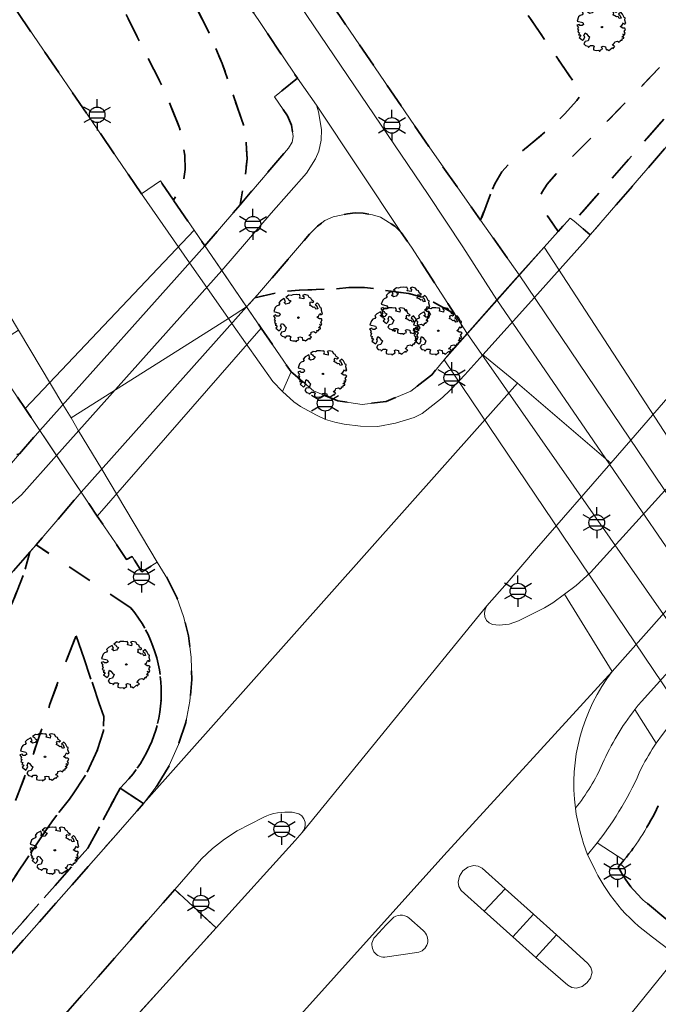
# Model space of a CAD drawing. Extents: x 105780 to 185197, y 477999 to 525027.
# Tile 248 of 562: x 107816 to 107868, y 478506 to 478586. Entities that reach past the tile are written whole.
import ezdxf
from ezdxf.enums import TextEntityAlignment as Align

# ---------------------------------------------------------------- set-up
doc = ezdxf.new("R2010")
doc.units = 0
doc.linetypes.add('XX-HIDDEN', pattern=[4, 2, -2])
for name, color, linetype, lineweight in [('B-GV-GR-BOOM-S', 252, 'Continuous', 25), ('B-GV-GR-MATERIAALGRENS-G', 252, 'XX-HIDDEN', 35), ('B-RO-IE-MEUBILAIR_WEGMEUBILAIR-S', 252, 'Continuous', 25), ('B-WE-KW-KUNSTWERK-GV', 170, 'Continuous', 18), ('B1-WE-VH-VERHARDING_ASFALT-GV', 252, 'Continuous', 18), ('B1-WE-VH-VERHARDING_BETONSTRAATSTEEN-GV', 252, 'Continuous', 18), ('B1-WE-VH-VERHARDING_SIERBESTRATING-GV', 252, 'Continuous', 18), ('B1-WE-VH-VERHARDING_TEGEL-GV', 252, 'Continuous', 18), ('TIJDELIJK UIT -WE-VH-VERHARDING_ASFALT-GV', 252, 'Continuous', 18)]:
    doc.layers.add(name, color=color, linetype=linetype, lineweight=lineweight)
doc.styles.add('NLCS-ISO', font='NLCS-ISO.ttf')

# ---------------------------------------------------------------- blocks, each defined once
blk = doc.blocks.new('B-SIE-WEG_LICHTMAST-SO')
at = {"ltscale": 0.1}
for p, q in [((0, 1.27), (0, 2.53)), ((-1.1, 0.63), (-2.19, 1.27)), ((1.1, 0.63), (2.19, 1.27)), ((-1.1, -0.63), (-2.19, -1.27)), ((0, -1.27), (0, -2.53)), ((1.1, -0.63), (2.19, -1.27))]:
    blk.add_line(p, q, dxfattribs=at)
at = {"flags": 128}
for points in [[(-1.16, 0.5), (1.16, 0.5)], [(-1.16, -0.5), (1.16, -0.5)]]:
    blk.add_lwpolyline(points, dxfattribs=at)
at = {"ltscale": 0.1}
blk.add_circle((0, 0), 1.27, dxfattribs=at)
at = {"style": 'NLCS-ISO'}
blk.add_attdef('TYPE', text='', height=1.8, dxfattribs=at).set_placement((0, 2.53), align=Align.BOTTOM_CENTER)
blk = doc.blocks.new('B-SGR-BOOM_06')
at = {"linetype": 'Continuous', "flags": 128}
blk.add_lwpolyline([(1.079, 1.408), (1.012, 1.576), (0.879, 1.626), (0.778, 1.81), (0.509, 1.877), (0.342, 1.81), (0.443, 1.709), (0.426, 1.525), (0.091, 1.592), (0.141, 1.726), (0.074, 1.877), (-0.06, 1.844), (-0.194, 1.877), (-0.462, 1.86), (-0.596, 1.793), (-0.781, 1.826), (-1.016, 1.642), (-0.848, 1.559), (-0.798, 1.458), (-0.63, 1.374), (-0.798, 1.156), (-1.015, 1.106), (-1.166, 1.24), (-1.048, 1.287), (-1.149, 1.542), (-1.451, 1.374), (-1.602, 1.206), (-1.518, 1.139), (-1.602, 1.005), (-1.77, 0.938), (-1.887, 0.821), (-2.004, 0.486), (-1.552, 0.368), (-1.485, 0.218), (-1.602, 0.117), (-1.803, 0.117), (-1.841, 0.222), (-2.037, 0.151), (-1.903, -0.067), (-1.97, -0.151), (-1.887, -0.218), (-1.954, -0.402), (-1.813, -0.473), (-1.887, -0.62), (-1.77, -0.637), (-1.717, -0.683), (-1.848, -0.843), (-1.568, -1.073), (-1.467, -0.972), (-1.384, -0.788), (-1.451, -0.704), (-1.367, -0.47), (-1.25, -0.537), (-1.115, -0.704), (-0.998, -0.804), (-1.115, -1.123), (-1.367, -1.173), (-1.467, -1.358), (-1.333, -1.508), (-1.133, -1.559), (-1.108, -1.609), (-1.082, -1.659), (-0.931, -1.491), (-0.73, -1.491), (-0.63, -1.559), (-0.68, -1.709), (-0.68, -1.844), (-0.462, -1.894), (-0.244, -1.877), (-0.194, -1.978), (-0.093, -1.86), (0.041, -1.793), (-0.024, -1.603), (0.108, -1.559), (0.309, -1.609), (0.342, -1.844), (0.46, -1.826), (0.577, -1.894), (0.828, -1.693), (0.946, -1.742), (0.929, -1.659), (1.063, -1.592), (0.963, -1.491), (0.845, -1.458), (1.03, -1.29), (1.046, -1.19), (1.264, -1.139), (1.415, -1.223), (1.515, -1.123), (1.508, -1.053), (1.649, -1.053), (1.649, -0.955), (1.784, -0.905), (1.784, -0.821), (1.633, -0.821), (1.817, -0.636), (1.7, -0.57), (1.851, -0.62), (1.901, -0.503), (1.817, -0.368), (1.934, -0.184), (1.867, -0.101), (1.7, -0.101), (1.499, 0.034), (1.633, 0.117), (1.75, 0.335), (1.817, 0.235), (1.951, 0.285), (1.867, 0.57), (1.884, 0.755), (1.8, 0.788), (1.666, 1.056), (1.531, 1.205), (1.35, 1.042), (1.465, 0.972), (1.566, 0.721), (1.415, 0.687), (1.331, 0.854), (1.197, 0.822), (1.063, 0.922), (0.895, 1.006), (0.979, 1.073), (0.929, 1.173), (1.012, 1.274), (1.146, 1.223), (1.264, 1.291)], close=True, dxfattribs=at)
blk.add_circle((0, 0), 0.06)
at = {"style": 'NLCS-ISO'}
blk.add_attdef('SOORT', text='', height=0.3, dxfattribs=at).set_placement((0, -0.36), align=Align.TOP_CENTER)

msp = doc.modelspace()

# ---------------------------------------------------------------- linework, layer by layer
at = {"layer": 'B-GV-GR-MATERIAALGRENS-G', "flags": 128}
for points in [[(108006.566, 478677.269), (108008.013, 478677.687), (108011.644, 478678.645), (108012.425, 478678.83), (108012.085, 478680.23), (108011.43, 478680.82), (108009.98, 478680.442), (108005.501, 478679.274), (107997.174, 478676.815), (107995.047, 478678.271), (107994.969, 478678.324), (107994.373, 478680.313), (107991.745, 478679.292), (107988.042, 478677.94), (107983.166, 478676.004), (107973.309, 478671.839), (107968.592, 478669.696), (107964.066, 478667.101), (107950.015, 478659.408), (107945.072, 478656.016), (107941.054, 478653.165), (107939.327, 478651.939), (107934.788, 478648.346), (107930.107, 478644.754), (107925.355, 478640.742), (107921.013, 478636.788), (107917.083, 478632.866), (107908.365, 478624.774), (107902.834, 478619.242), (107897.475, 478613.432), (107893.058, 478609.077), (107883.738, 478600.312), (107883.207, 478600.077), (107882.583, 478600.035), (107881.393, 478600.439), (107880.118, 478600.967), (107877.709, 478603.168), (107881.213, 478591.942), (107869.717, 478578.974), (107861.269, 478569.365), (107862.57, 478568.254), (107871.786, 478578.903), (107882.368, 478590.957), (107886.731, 478595.985), (107888.665, 478597.925), (107901.723, 478608.827), (107903.187, 478610.107), (107904.046, 478610.983), (107911.487, 478619.211), (107913.772, 478621.653), (107918.169, 478626.148), (107923.659, 478631.281), (107929.758, 478636.617), (107933.301, 478639.523), (107936.975, 478642.415), (107941.074, 478645.495), (107945.293, 478648.545), (107952.473, 478653.317), (107956.141, 478655.612), (107960.091, 478657.954), (107970.721, 478663.669), (107974.296, 478665.348), (107977.187, 478666.771), (107979.396, 478667.755), (107984.725, 478669.985), (107988.181, 478671.356), (107990.937, 478672.388), (107997.362, 478674.561), (108000, 478675.375)], [(107854.068, 478591.124), (107844.75, 478605.248), (107841.004, 478610.926), (107827.698, 478630.201), (107827.492, 478630.793), (107827.429, 478631.392), (107827.424, 478632.177), (107827.665, 478632.84), (107828.002, 478633.5), (107831.028, 478637.17), (107835.575, 478641.291), (107839.657, 478644.083), (107840.044, 478644.139), (107840.454, 478643.987), (107840.87, 478643.683), (107847.605, 478634.529), (107874.163, 478596.055), (107876.061, 478593.498), (107876.299, 478592.653), (107876.245, 478591.047), (107875.78, 478589.804), (107866.693, 478580.278), (107860.111, 478573.579), (107859.085, 478572.382), (107858.631, 478571.709), (107858.517, 478571.275), (107858.677, 478570.396), (107859.965, 478568.542), (107860.939, 478569.631), (107861.269, 478569.365), (107869.717, 478578.974), (107881.213, 478591.942), (107877.709, 478603.168), (107876.656, 478604.227), (107862.874, 478623.314), (107848.068, 478644.959), (107847.919, 478645.498), (107847.975, 478645.947), (107848.191, 478646.454), (107852.384, 478650.621), (107864.033, 478660.206), (107864.556, 478660.78), (107863.181, 478663.336), (107842.398, 478649.384), (107841.132, 478648.556), (107834.304, 478643.753), (107831.13, 478641.149), (107828.55, 478638.722), (107824.698, 478634.68), (107823.676, 478633.294), (107822.906, 478631.896), (107822.654, 478631.068), (107822.447, 478630.02), (107822.397, 478626.553), (107823.035, 478623.226), (107823.98, 478618.948), (107825.109, 478615.161), (107826.311, 478611.97), (107827.873, 478608.37), (107830.235, 478604.202), (107836.111, 478595.04), (107849.15, 478575.863), (107853.665, 478569.459), (107854.464, 478571.556), (107854.828, 478572.412), (107855.395, 478573.375), (107856.489, 478574.619), (107859.454, 478577.072), (107860.518, 478578.095), (107861.481, 478579.165), (107861.76, 478579.575), (107861.817, 478579.833)], [(107854.464, 478571.556), (107853.665, 478569.459), (107856.806, 478565.006), (107858.82, 478567.261), (107859.965, 478568.542), (107858.677, 478570.396), (107858.517, 478571.275), (107858.631, 478571.709), (107859.085, 478572.382), (107860.111, 478573.579), (107866.693, 478580.278), (107875.78, 478589.804), (107876.245, 478591.047), (107876.299, 478592.653), (107876.061, 478593.498), (107874.163, 478596.055), (107847.605, 478634.529), (107840.87, 478643.683), (107840.454, 478643.987), (107840.044, 478644.139), (107839.657, 478644.083), (107835.575, 478641.291), (107831.028, 478637.17), (107828.002, 478633.5), (107827.665, 478632.84), (107827.424, 478632.177), (107827.429, 478631.392), (107827.492, 478630.793), (107827.698, 478630.201), (107841.004, 478610.926), (107844.75, 478605.248), (107854.068, 478591.124), (107861.817, 478579.833), (107861.76, 478579.575), (107861.481, 478579.165), (107860.518, 478578.095), (107859.454, 478577.072), (107856.489, 478574.619), (107855.395, 478573.375), (107854.828, 478572.412)], [(107827.316, 478591.836), (107822.976, 478597.625), (107816.298, 478606.022), (107820.263, 478595.565), (107823.713, 478588.384), (107827.957, 478580.042), (107829.201, 478576.954), (107829.631, 478574.721), (107829.663, 478573.574), (107829.479, 478572.423), (107828.704, 478571.085), (107830.379, 478568.641), (107831.258, 478567.359), (107834.115, 478570.707), (107834.524, 478572.959), (107834.688, 478574.434), (107834.62, 478575.722), (107834.394, 478577.2), (107832.676, 478582.196), (107831.47, 478584.938), (107830.142, 478587.511)], [(107798.169, 478580.592), (107785.904, 478593.596), (107792.346, 478580.859), (107798.938, 478571.126), (107801.278, 478567.503), (107811.305, 478551.98), (107811.711, 478551.538), (107812.164, 478551.144), (107813.09, 478550.549), (107813.545, 478550.338), (107814.025, 478550.187), (107814.524, 478550.118), (107814.946, 478550.128), (107815.362, 478550.204), (107815.533, 478550.261), (107816.188, 478550.481), (107817.839, 478552.378), (107816.651, 478554.146), (107814.932, 478556.702), (107813.636, 478555.896), (107804.923, 478569.808)], [(107835.522, 478563.387), (107835.325, 478563.157), (107837.604, 478563.669), (107838.933, 478563.77), (107841.676, 478563.868), (107842.963, 478563.979), (107844.233, 478563.994), (107847.82, 478563.494), (107848.953, 478563.194), (107849.842, 478562.802), (107851.545, 478561.84), (107848.054, 478567.264), (107847.195, 478568.462), (107846.681, 478568.981), (107845.537, 478569.689), (107844.882, 478569.895), (107844.122, 478570.019), (107843.466, 478570.045), (107842.839, 478569.982), (107841.678, 478569.715), (107840.995, 478569.417), (107840.423, 478568.983), (107839.762, 478568.327)], [(107851.545, 478561.84), (107849.842, 478562.802), (107848.953, 478563.194), (107847.82, 478563.494), (107844.233, 478563.994), (107842.963, 478563.979), (107841.676, 478563.868), (107838.933, 478563.77), (107837.604, 478563.669), (107835.325, 478563.157), (107835.522, 478563.387), (107834.653, 478562.405), (107835.84, 478560.674), (107837.67, 478558.004), (107838.269, 478557.13), (107838.589, 478556.859), (107840.097, 478555.583), (107842.054, 478554.77), (107844.051, 478554.493), (107845.996, 478554.736), (107847.983, 478555.572), (107849.587, 478556.803), (107849.705, 478556.894), (107850.708, 478558.111), (107851.473, 478559.039), (107852.563, 478560.258)], [(107817.02, 478542.479), (107813.92, 478538.967), (107810.529, 478535.126), (107809.716, 478534.211), (107807.992, 478532.118), (107806.407, 478529.965), (107805.551, 478528.647), (107804.808, 478527.243), (107803.847, 478525.198), (107802.932, 478523.006), (107802.734, 478522.531), (107800.086, 478517.394), (107798.721, 478515.085), (107796.164, 478511.248), (107792.664, 478506.796), (107782.942, 478495.354), (107772.534, 478483.474), (107754.884, 478463.506), (107739.787, 478446.663), (107731.069, 478436.755), (107726.894, 478432.333), (107723.105, 478428.544), (107721.098, 478426.664), (107715.198, 478421.581), (107711.427, 478418.482), (107704.653, 478413.396), (107702.811, 478412.154), (107706.617, 478414.231), (107710.163, 478416.432), (107712.315, 478417.867), (107716.531, 478420.864), (107720.439, 478423.836), (107722.345, 478425.383), (107724.198, 478426.994), (107726.03, 478428.691), (107727.812, 478430.439), (107729.542, 478432.24), (107794.385, 478504.651), (107795.966, 478506.555), (107797.485, 478508.508), (107798.945, 478510.506), (107800.35, 478512.542), (107800.885, 478513.369), (107801.474, 478514.278), (107802.543, 478516.049), (107804.557, 478519.662), (107805.522, 478521.6), (107807.259, 478525.567), (107808.292, 478527.471), (107809.163, 478528.827), (107811.117, 478531.391), (107813.927, 478535.26), (107814.908, 478536.914), (107815.654, 478538.479), (107816.582, 478540.837)]]:
    msp.add_lwpolyline(points, close=True, dxfattribs=at)
for points in [[(107788.937, 478626.048), (107826.118, 478571.583), (107827.639, 478572.639), (107828.704, 478571.085), (107829.479, 478572.423), (107829.663, 478573.574), (107829.631, 478574.721), (107829.201, 478576.954), (107827.957, 478580.042), (107823.713, 478588.384), (107820.263, 478595.565), (107816.298, 478606.022), (107822.976, 478597.625), (107827.316, 478591.836), (107830.142, 478587.511), (107831.47, 478584.938), (107832.676, 478582.196), (107834.394, 478577.2), (107834.62, 478575.722), (107834.688, 478574.434), (107834.524, 478572.959), (107834.115, 478570.707), (107838.064, 478575.311), (107838.36, 478575.781), (107838.421, 478576.249), (107838.29, 478577.167), (107837.968, 478577.945), (107836.918, 478579.467), (107838.778, 478580.981), (107832.244, 478590.738), (107828.752, 478595.776), (107825.927, 478600.028), (107823.705, 478603.784), (107821.726, 478607.907), (107820.751, 478610.003), (107820.437, 478610.671), (107819, 478614.752), (107818.677, 478615.787), (107817.623, 478620.029)], [(107825.358, 478542.122), (107824.897, 478541.882), (107823.988, 478543.233), (107822.514, 478545.425), (107821.21, 478547.364), (107817.542, 478543.078), (107822.497, 478539.788), (107825.238, 478537.962)], [(107825.238, 478537.962), (107822.497, 478539.788), (107817.542, 478543.078), (107817.02, 478542.479), (107816.582, 478540.837), (107815.654, 478538.479), (107814.908, 478536.914), (107813.927, 478535.26), (107811.117, 478531.391), (107809.163, 478528.827), (107808.292, 478527.471), (107807.259, 478525.567), (107805.522, 478521.6), (107804.557, 478519.662), (107802.543, 478516.049), (107801.474, 478514.278), (107800.885, 478513.369), (107800.35, 478512.542), (107798.945, 478510.506), (107797.485, 478508.508), (107795.966, 478506.555), (107794.385, 478504.651), (107729.542, 478432.24), (107727.812, 478430.439), (107726.03, 478428.691), (107724.198, 478426.994), (107722.345, 478425.383), (107720.439, 478423.836), (107716.531, 478420.864), (107712.315, 478417.867), (107710.163, 478416.432), (107706.617, 478414.231), (107702.811, 478412.154), (107701.005, 478410.937), (107698.26, 478409.206), (107692.427, 478405.778), (107685.439, 478401.959), (107680.246, 478399.537), (107673.781, 478396.84), (107669.92, 478395.337), (107666.806, 478394.254), (107659.494, 478391.868), (107653.136, 478390.091), (107647.316, 478388.777), (107644.235, 478388.016)], [(107824.363, 478523.317), (107826.278, 478522.06), (107827.392, 478523.53), (107828.352, 478525.144), (107829.121, 478526.857), (107829.697, 478528.644), (107830.048, 478530.384), (107830.198, 478532.152), (107830.153, 478533.926), (107829.921, 478535.685), (107829.533, 478537.274), (107828.972, 478538.811), (107828.253, 478540.28), (107827.388, 478541.668), (107826.128, 478540.899), (107825.358, 478542.122)], [(107713.92, 478410.917), (107718.328, 478414.029), (107722.66, 478417.246), (107726.033, 478419.916), (107729.304, 478422.71), (107732.481, 478425.611), (107735.571, 478428.603), (107755.531, 478449.714), (107809.392, 478510.681), (107810.794, 478512.49), (107812.088, 478514.377), (107813.273, 478516.334), (107814.247, 478518.216), (107815.071, 478520.168), (107817.321, 478526.114), (107818.669, 478530.141), (107819.399, 478532.134), (107820.803, 478535.704)], [(107750.496, 478438.525), (107769.847, 478459.572), (107774.339, 478464.667), (107774.891, 478466.279), (107775.574, 478467.519), (107783.709, 478477.03), (107787.455, 478481.763), (107792.223, 478487.232), (107797.038, 478492.084), (107801.589, 478497.365), (107807.014, 478504.546), (107812.879, 478511.899), (107814.725, 478514.458), (107817.816, 478519.127), (107818.962, 478520.779), (107820.256, 478522.42), (107821.594, 478524.432), (107822.543, 478526.445), (107823.024, 478527.97), (107823.034, 478529.125), (107820.803, 478535.704), (107819.399, 478532.134), (107818.669, 478530.141), (107817.321, 478526.114), (107815.071, 478520.168), (107814.247, 478518.216), (107813.273, 478516.334), (107812.088, 478514.377), (107810.794, 478512.49), (107809.392, 478510.681), (107755.531, 478449.714), (107735.571, 478428.603), (107732.481, 478425.611), (107729.304, 478422.71), (107726.033, 478419.916), (107722.66, 478417.246), (107718.328, 478414.029), (107713.92, 478410.917)], [(107820.803, 478535.704), (107823.034, 478529.125), (107823.024, 478527.97), (107822.543, 478526.445), (107821.594, 478524.432), (107820.256, 478522.42), (107818.962, 478520.779), (107817.816, 478519.127), (107814.725, 478514.458), (107812.879, 478511.899), (107807.014, 478504.546), (107801.589, 478497.365), (107797.038, 478492.084), (107792.223, 478487.232), (107787.455, 478481.763), (107783.709, 478477.03), (107775.574, 478467.519), (107774.891, 478466.279), (107774.339, 478464.667), (107774.944, 478465.353), (107821.753, 478518.44), (107824.363, 478523.317)], [(107751.238, 478437.855), (107769.234, 478457.428), (107770.59, 478458.903), (107773.5, 478462.217), (107824.024, 478519.504), (107826.278, 478522.06), (107824.363, 478523.317), (107821.753, 478518.44), (107774.944, 478465.353), (107774.339, 478464.667), (107769.847, 478459.572), (107750.496, 478438.525)], [(107865.315, 478517.463), (107864.856, 478516.901)], [(107832.164, 478511.967), (107828.804, 478515.078), (107774.848, 478453.693), (107774.168, 478452.906), (107758.483, 478434.747), (107756.472, 478432.506)], [(107867.216, 478513.94), (107868.711, 478512.699), (107872.339, 478509.882)], [(107793.759, 478469.508), (107832.164, 478511.967)]]:
    msp.add_lwpolyline(points, dxfattribs=at)
for points in [[(107824.363, 478523.317, 0.395149), (107825.238, 478537.962)], [(107825.238, 478537.962, -0.395149), (107824.363, 478523.317)], [(107868.105, 478521.87, -0.058509), (107865.315, 478517.463)], [(107864.856, 478516.901, 0.102042), (107867.216, 478513.94)]]:
    msp.add_lwpolyline(points, format="xyb", dxfattribs=at)
at = {"layer": 'B-WE-KW-KUNSTWERK-GV', "flags": 128}
for points in [[(107830.379, 478568.641), (107816.651, 478554.146), (107822.514, 478545.425), (107835.84, 478560.674)], [(107850.708, 478558.111), (107872.123, 478526.364), (107879.79, 478535.074), (107858.82, 478567.261)]]:
    msp.add_lwpolyline(points, close=True, dxfattribs=at)
at = {"layer": 'B1-WE-VH-VERHARDING_ASFALT-GV', "flags": 128}
for points in [[(107782.124, 478618.561), (107789.916, 478604.282), (107793.486, 478598.42), (107795.033, 478595.881), (107816.121, 478560.513), (107819.725, 478554.484), (107820.379, 478553.39), (107833.171, 478561.469), (107831.404, 478563.993), (107830.021, 478565.979), (107826.118, 478571.583), (107788.937, 478626.048)], [(107871.786, 478578.903), (107862.57, 478568.254), (107862.175, 478567.813), (107858.036, 478563.188), (107853.85, 478558.51), (107856.67, 478556.208), (107864.253, 478549.725), (107865.875, 478551.593), (107869.927, 478556.26)], [(107854.172, 478538.115), (107855.814, 478540.006), (107858.216, 478542.772), (107864.253, 478549.725), (107856.67, 478556.208), (107826.278, 478522.06), (107824.024, 478519.504), (107773.5, 478462.217), (107770.59, 478458.903), (107769.234, 478457.428), (107774.168, 478452.906), (107774.848, 478453.693), (107828.804, 478515.078), (107830.988, 478517.576), (107831.882, 478518.427), (107832.854, 478519.186), (107833.894, 478519.849), (107836.005, 478520.946)], [(107868.646, 478547.496), (107862.59, 478540.831), (107861.424, 478539.771), (107860.487, 478539.079), (107864.356, 478532.787), (107872.438, 478541.887)], [(107840.096, 478501.067), (107837.603, 478503.293), (107850.671, 478517.844), (107864.356, 478532.787), (107860.487, 478539.079), (107859.528, 478538.37), (107858.858, 478537.96), (107856.733, 478536.901), (107855.977, 478536.638), (107855.181, 478536.555), (107854.618, 478536.623), (107854.354, 478536.739), (107854.151, 478536.943), (107854.017, 478537.224), (107853.972, 478537.532), (107854.024, 478537.84), (107854.172, 478538.115), (107839.17, 478519.712), (107838.594, 478519.076), (107832.164, 478511.967), (107793.759, 478469.508)], [(107838.347, 478521.363), (107838.897, 478521.224), (107839.137, 478521.066), (107839.31, 478520.836), (107839.406, 478520.552), (107839.415, 478520.252), (107839.334, 478519.963), (107839.17, 478519.712), (107854.172, 478538.115)], [(107864.356, 478532.787), (107850.671, 478517.844), (107837.603, 478503.293), (107840.096, 478501.067)], [(107862.761, 478517.103), (107862.356, 478517.907)], [(107845.993, 478512.201), (107846.479, 478512.712)], [(107847.825, 478512.794), (107848.992, 478511.757)], [(107845.085, 478511.245), (107845.993, 478512.201)], [(107869.653, 478509.665), (107867.635, 478511.221)], [(107848.493, 478509.962), (107845.877, 478509.59)], [(107853.392, 478504.644), (107855.064, 478504.151), (107856.153, 478503.717), (107856.683, 478503.456), (107858.301, 478502.505), (107859.985, 478501.274), (107861.683, 478499.772), (107869.653, 478509.665)], [(107873.868, 478506.416), (107869.653, 478509.665), (107861.683, 478499.772), (107865.831, 478496.103), (107871.115, 478491.428)]]:
    msp.add_lwpolyline(points, dxfattribs=at)
for points in [[(107847.195, 478568.462), (107840.323, 478578.792), (107840.5, 478578.252), (107840.742, 478576.809), (107840.704, 478575.947), (107840.518, 478575.074), (107840.25, 478574.43), (107839.526, 478573.272), (107836.645, 478570.02), (107832.627, 478565.362), (107834.653, 478562.405), (107835.522, 478563.387), (107839.762, 478568.327), (107840.423, 478568.983), (107840.995, 478569.417), (107841.678, 478569.715), (107842.839, 478569.982), (107843.466, 478570.045), (107844.122, 478570.019), (107844.882, 478569.895), (107845.537, 478569.689), (107846.681, 478568.981)], [(107834.653, 478562.405), (107832.627, 478565.362), (107819.207, 478550.344), (107821.21, 478547.364)], [(107852.563, 478560.258), (107874.428, 478528.983), (107876.603, 478531.454), (107854.991, 478562.976)], [(107856.67, 478556.208), (107853.85, 478558.51), (107852.394, 478556.884), (107851.947, 478556.421), (107851.113, 478555.556), (107850.626, 478555.113), (107850.397, 478554.904), (107848.906, 478553.739), (107848.257, 478553.439), (107846.749, 478552.958), (107845.302, 478552.708), (107843.903, 478552.713), (107842.581, 478552.897), (107841.81, 478553.052), (107841.052, 478553.276), (107840.323, 478553.606), (107839.038, 478554.324), (107838.483, 478554.705), (107837.556, 478555.545), (107836.783, 478556.358), (107833.455, 478561.064), (107833.171, 478561.469), (107820.379, 478553.39), (107821, 478552.351), (107822.871, 478549.222), (107827.388, 478541.668), (107828.253, 478540.28), (107828.972, 478538.811), (107829.533, 478537.274), (107829.921, 478535.685), (107830.153, 478533.926), (107830.198, 478532.152), (107830.048, 478530.384), (107829.697, 478528.644), (107829.121, 478526.857), (107828.352, 478525.144), (107827.392, 478523.53), (107826.278, 478522.06)], [(107856.272, 478511.242), (107853.955, 478513.331), (107852.096, 478514.994), (107851.907, 478515.318), (107851.839, 478515.686), (107851.943, 478516.18), (107852.217, 478516.603), (107852.613, 478516.903), (107853.092, 478517.037), (107853.469, 478516.986), (107853.803, 478516.805), (107855.653, 478515.141), (107857.953, 478513.072), (107859.823, 478511.391), (107862.387, 478509.085), (107862.628, 478508.761), (107862.718, 478508.368), (107862.598, 478507.892), (107862.306, 478507.496), (107861.915, 478507.208), (107861.447, 478507.077), (107861.082, 478507.127), (107860.757, 478507.3), (107858.142, 478509.556)]]:
    msp.add_lwpolyline(points, close=True, dxfattribs=at)
at = {"layer": 'B1-WE-VH-VERHARDING_ASFALT-GV'}
for points in [[(107861.366, 478521.687, -0.199644), (107864.356, 478532.787)], [(107836.005, 478520.946, -0.132011), (107838.347, 478521.363)], [(107862.356, 478517.907, -0.058226), (107861.366, 478521.687)], [(107867.635, 478511.221, -0.133151), (107862.761, 478517.103)], [(107846.479, 478512.712, -0.364048), (107847.825, 478512.794)], [(107848.992, 478511.757, -0.663497), (107848.493, 478509.962)], [(107845.877, 478509.59, -0.672104), (107845.085, 478511.245)]]:
    msp.add_lwpolyline(points, format="xyb", dxfattribs=at)
at = {"layer": 'B1-WE-VH-VERHARDING_BETONSTRAATSTEEN-GV', "flags": 128}
for points in [[(107828.704, 478571.085), (107827.639, 478572.639), (107826.118, 478571.583), (107830.021, 478565.979), (107831.404, 478563.993), (107833.171, 478561.469), (107834.653, 478562.405), (107832.627, 478565.362), (107831.258, 478567.359), (107830.379, 478568.641)], [(107862.57, 478568.254), (107861.269, 478569.365), (107860.939, 478569.631), (107859.965, 478568.542), (107858.82, 478567.261), (107856.806, 478565.006), (107854.991, 478562.976), (107852.563, 478560.258), (107851.473, 478559.039), (107850.708, 478558.111), (107849.705, 478556.894), (107849.587, 478556.803), (107847.983, 478555.572), (107845.996, 478554.736), (107844.051, 478554.493), (107842.054, 478554.77), (107840.097, 478555.583), (107838.589, 478556.859), (107838.269, 478557.13), (107837.556, 478555.545), (107838.483, 478554.705), (107839.038, 478554.324), (107840.323, 478553.606), (107841.052, 478553.276), (107841.81, 478553.052), (107842.581, 478552.897), (107843.903, 478552.713), (107845.302, 478552.708), (107846.749, 478552.958), (107848.257, 478553.439), (107848.906, 478553.739), (107850.397, 478554.904), (107850.626, 478555.113), (107851.113, 478555.556), (107851.947, 478556.421), (107852.394, 478556.884), (107853.85, 478558.51), (107858.036, 478563.188), (107862.175, 478567.813)], [(107834.653, 478562.405), (107833.171, 478561.469), (107833.455, 478561.064), (107836.783, 478556.358), (107837.556, 478555.545), (107838.269, 478557.13), (107837.67, 478558.004), (107835.84, 478560.674)], [(107816.121, 478560.513), (107813.872, 478559.123), (107814.711, 478557.873), (107814.339, 478557.583), (107814.932, 478556.702), (107816.651, 478554.146), (107817.839, 478552.378), (107819.207, 478550.344), (107821.21, 478547.364), (107822.514, 478545.425), (107823.988, 478543.233), (107824.897, 478541.882), (107825.358, 478542.122), (107826.128, 478540.899), (107827.388, 478541.668), (107822.871, 478549.222), (107821, 478552.351), (107820.379, 478553.39), (107819.725, 478554.484)], [(107860.487, 478539.079), (107861.424, 478539.771), (107862.59, 478540.831), (107868.646, 478547.496), (107872.849, 478552.121), (107873.658, 478553.012), (107869.927, 478556.26), (107865.875, 478551.593), (107864.253, 478549.725), (107858.216, 478542.772), (107855.814, 478540.006), (107854.172, 478538.115), (107854.024, 478537.84), (107853.972, 478537.532), (107854.017, 478537.224), (107854.151, 478536.943), (107854.354, 478536.739), (107854.618, 478536.623), (107855.181, 478536.555), (107855.977, 478536.638), (107856.733, 478536.901), (107858.858, 478537.96), (107859.528, 478538.37)], [(107855.653, 478515.141), (107853.803, 478516.805), (107853.469, 478516.986), (107853.092, 478517.037), (107852.613, 478516.903), (107852.217, 478516.603), (107851.943, 478516.18), (107851.839, 478515.686), (107851.907, 478515.318), (107852.096, 478514.994), (107853.955, 478513.331)], [(107859.823, 478511.391), (107858.142, 478509.556), (107860.757, 478507.3), (107861.082, 478507.127), (107861.447, 478507.077), (107861.915, 478507.208), (107862.306, 478507.496), (107862.598, 478507.892), (107862.718, 478508.368), (107862.628, 478508.761), (107862.387, 478509.085)]]:
    msp.add_lwpolyline(points, close=True, dxfattribs=at)
for points in [[(107881.242, 478546.475), (107878.632, 478548.774), (107876.629, 478546.563), (107874.635, 478544.361), (107872.438, 478541.887), (107864.356, 478532.787)], [(107866.193, 478529.694), (107866.229, 478529.741), (107866.476, 478530.049), (107866.767, 478530.397), (107874.442, 478538.922), (107877.243, 478542.034), (107878.435, 478543.358), (107878.649, 478543.594), (107881.242, 478546.475)], [(107839.31, 478520.836), (107839.137, 478521.066), (107838.897, 478521.224), (107838.347, 478521.363)], [(107836.005, 478520.946), (107833.894, 478519.849), (107832.854, 478519.186), (107831.882, 478518.427), (107830.988, 478517.576), (107828.804, 478515.078), (107832.164, 478511.967), (107838.594, 478519.076), (107839.17, 478519.712), (107839.334, 478519.963), (107839.415, 478520.252), (107839.406, 478520.552), (107839.31, 478520.836)], [(107846.479, 478512.712), (107845.993, 478512.201)], [(107848.992, 478511.757), (107847.825, 478512.794)], [(107845.993, 478512.201), (107845.085, 478511.245)], [(107845.877, 478509.59), (107848.493, 478509.962)]]:
    msp.add_lwpolyline(points, dxfattribs=at)
at = {"layer": 'B1-WE-VH-VERHARDING_BETONSTRAATSTEEN-GV'}
for points in [[(107864.356, 478532.787, 0.199644), (107861.366, 478521.687)], [(107863.575, 478525.32, -0.062261), (107866.193, 478529.694)], [(107861.366, 478521.687, 0.067441), (107863.575, 478525.32)], [(107838.347, 478521.363, 0.132011), (107836.005, 478520.946)], [(107847.825, 478512.794, 0.364048), (107846.479, 478512.712)], [(107848.493, 478509.962, 0.663497), (107848.992, 478511.757)], [(107845.085, 478511.245, 0.672104), (107845.877, 478509.59)]]:
    msp.add_lwpolyline(points, format="xyb", dxfattribs=at)
at = {"layer": 'B1-WE-VH-VERHARDING_SIERBESTRATING-GV', "flags": 128}
for points in [[(107831.258, 478567.359), (107830.379, 478568.641), (107816.651, 478554.146), (107817.839, 478552.378)], [(107858.82, 478567.261), (107856.806, 478565.006), (107878.237, 478533.31), (107879.79, 478535.074)], [(107835.84, 478560.674), (107834.653, 478562.405), (107821.21, 478547.364), (107822.514, 478545.425)], [(107852.563, 478560.258), (107851.473, 478559.039), (107850.708, 478558.111), (107872.123, 478526.364), (107874.26, 478528.792), (107874.428, 478528.983)]]:
    msp.add_lwpolyline(points, close=True, dxfattribs=at)
at = {"layer": 'B1-WE-VH-VERHARDING_TEGEL-GV', "flags": 128}
for points in [[(107838.454, 478587.695), (107849.409, 478571.553), (107852.231, 478567.287), (107854.991, 478562.976), (107856.806, 478565.006), (107853.665, 478569.459), (107849.15, 478575.863), (107836.111, 478595.04)], [(107780.905, 478587.549), (107789.078, 478575.403), (107807.898, 478547.64), (107809.171, 478546.131), (107809.881, 478545.737), (107810.973, 478545.254), (107811.505, 478545.1), (107811.548, 478545.088), (107812.159, 478545.047), (107812.879, 478545.095), (107813.433, 478545.225), (107815.167, 478546.08), (107816.369, 478547.151), (107819.207, 478550.344), (107817.839, 478552.378), (107816.188, 478550.481), (107814.543, 478548.592), (107812.09, 478547.827), (107811.431, 478547.781), (107810.947, 478547.942), (107810.525, 478548.303), (107782.593, 478589.571)], [(107919.046, 478588.431), (107896.1, 478562.967), (107881.242, 478546.475), (107878.649, 478543.594), (107878.435, 478543.358), (107877.243, 478542.034), (107874.442, 478538.922), (107866.767, 478530.397), (107866.476, 478530.049), (107866.229, 478529.741), (107866.193, 478529.694), (107867.937, 478526.964), (107868.434, 478527.663), (107868.961, 478528.34), (107880.387, 478541.039), (107898.72, 478561.414), (107920.691, 478585.795)], [(107813.92, 478538.967), (107817.02, 478542.479), (107817.542, 478543.078), (107821.21, 478547.364), (107819.207, 478550.344), (107816.369, 478547.151), (107815.167, 478546.08)], [(107876.603, 478531.454), (107878.237, 478533.31), (107879.79, 478535.074), (107881.421, 478536.927), (107881.886, 478537.455), (107882.169, 478537.777), (107882.415, 478538.057), (107882.001, 478538.422), (107881.763, 478538.154), (107881.5, 478538.41), (107881.885, 478538.837), (107880.387, 478541.039), (107868.961, 478528.34), (107868.434, 478527.663), (107867.937, 478526.964)], [(107867.937, 478526.964), (107866.193, 478529.694)], [(107862.356, 478517.907), (107863.136, 478518.868)], [(107864.856, 478516.901), (107865.315, 478517.463), (107863.136, 478518.868), (107862.356, 478517.907), (107862.761, 478517.103)], [(107863.136, 478518.868), (107865.315, 478517.463)], [(107874.457, 478508.237), (107872.339, 478509.882), (107868.711, 478512.699), (107867.216, 478513.94)], [(107867.635, 478511.221), (107869.653, 478509.665), (107873.868, 478506.416)]]:
    msp.add_lwpolyline(points, dxfattribs=at)
for points in [[(107840.323, 478578.792), (107838.778, 478580.981), (107836.918, 478579.467), (107837.968, 478577.945), (107838.29, 478577.167), (107838.421, 478576.249), (107838.36, 478575.781), (107838.064, 478575.311), (107834.115, 478570.707), (107831.258, 478567.359), (107832.627, 478565.362), (107836.645, 478570.02), (107839.526, 478573.272), (107840.25, 478574.43), (107840.518, 478575.074), (107840.704, 478575.947), (107840.742, 478576.809), (107840.5, 478578.252)], [(107832.627, 478565.362), (107831.258, 478567.359), (107817.839, 478552.378), (107819.207, 478550.344)], [(107854.991, 478562.976), (107876.603, 478531.454), (107878.237, 478533.31), (107856.806, 478565.006)], [(107855.653, 478515.141), (107853.955, 478513.331), (107856.272, 478511.242), (107857.953, 478513.072)], [(107859.823, 478511.391), (107857.953, 478513.072), (107856.272, 478511.242), (107858.142, 478509.556)]]:
    msp.add_lwpolyline(points, close=True, dxfattribs=at)
at = {"layer": 'B1-WE-VH-VERHARDING_TEGEL-GV'}
for points in [[(107866.193, 478529.694, 0.062261), (107863.575, 478525.32)], [(107866.738, 478524.964, -0.029709), (107867.937, 478526.964)], [(107867.937, 478526.964, 0.029709), (107866.738, 478524.964)], [(107863.575, 478525.32, -0.067441), (107861.366, 478521.687)], [(107863.136, 478518.868, 0.064575), (107866.738, 478524.964)], [(107866.738, 478524.964, -0.064575), (107863.136, 478518.868)], [(107861.366, 478521.687, 0.058226), (107862.356, 478517.907)], [(107865.315, 478517.463, 0.058509), (107868.105, 478521.87)], [(107862.761, 478517.103, 0.133151), (107867.635, 478511.221)], [(107867.216, 478513.94, -0.102042), (107864.856, 478516.901)]]:
    msp.add_lwpolyline(points, format="xyb", dxfattribs=at)
at = {"layer": 'TIJDELIJK UIT -WE-VH-VERHARDING_ASFALT-GV', "flags": 128}
msp.add_lwpolyline([(107832.244, 478590.738), (107838.778, 478580.981), (107840.323, 478578.792), (107847.195, 478568.462), (107848.054, 478567.264), (107851.545, 478561.84), (107852.563, 478560.258), (107854.991, 478562.976), (107852.231, 478567.287), (107849.409, 478571.553), (107838.454, 478587.695)], dxfattribs=at)

# ---------------------------------------------------------------- block references
at = {"layer": 'B-GV-GR-BOOM-S', "linetype": 'Continuous', "lineweight": 0}
for p in [(107863.517, 478585.143), (107847.598, 478562.136), (107838.86, 478561.54), (107846.678, 478560.471), (107850.223, 478560.471), (107840.846, 478556.972), (107824.874, 478533.367), (107818.266, 478525.861), (107819.063, 478518.274)]:
    msp.add_blockref('B-SGR-BOOM_06', p, dxfattribs=at)
at = {"layer": 'B-RO-IE-MEUBILAIR_WEGMEUBILAIR-S', "xscale": 0.5, "yscale": 0.5, "zscale": 0.5}
for p in [(107822.506, 478578.013), (107846.459, 478577.157), (107835.166, 478569.12), (107851.322, 478556.659), (107841.024, 478554.584), (107863.104, 478544.885), (107826.095, 478540.465), (107856.697, 478539.321), (107837.497, 478519.979), (107864.778, 478516.532), (107830.936, 478513.983)]:
    msp.add_blockref('B-SIE-WEG_LICHTMAST-SO', p, dxfattribs=at)

doc.saveas('drawing.dxf')
